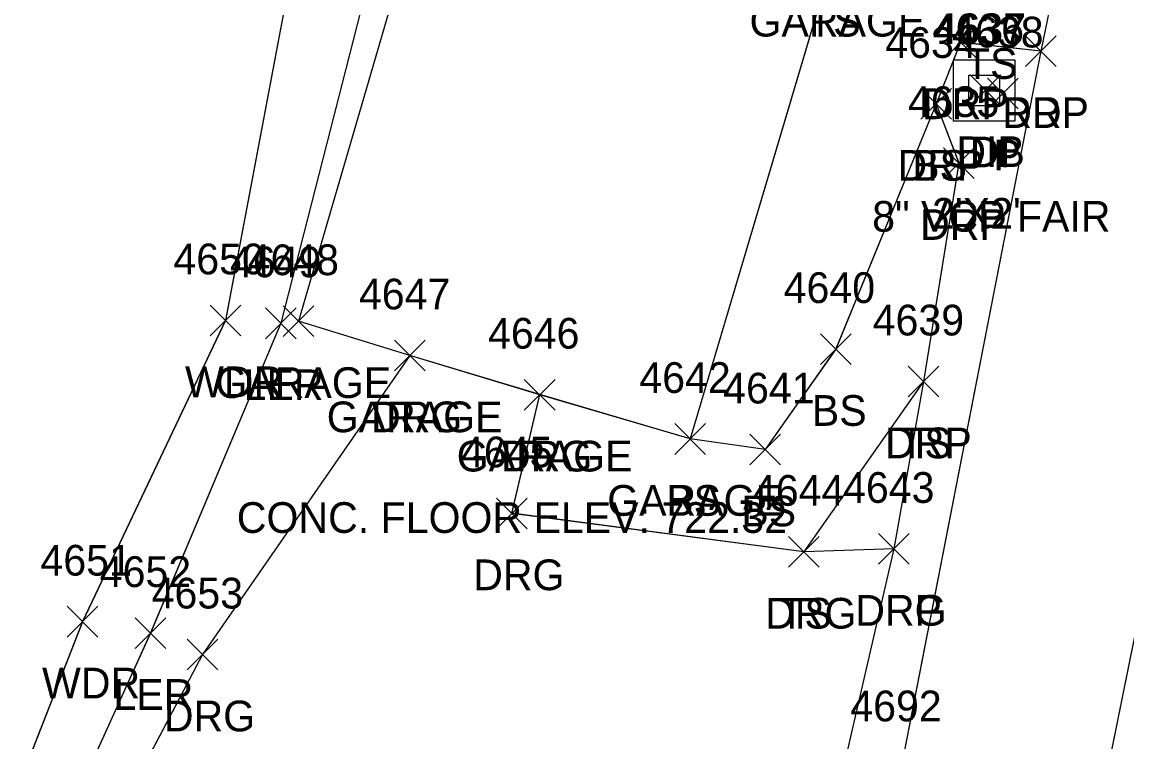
# Model space of a CAD drawing. Extents: x 1554668 to 1563881, y 831386 to 834374.
# Drawn here: x 1562356.1 to 1562428, y 833654.2 to 833701.1 of the extents above; entities that cross this region are included whole.
import ezdxf

# ---------------------------------------------------------------- set-up
doc = ezdxf.new("R2010")
doc.units = 0
for name, color, linetype in [('D_A', 7, 'Continuous'), ('D_C', 7, 'Continuous'), ('D_I', 7, 'Continuous'), ('D_TIC', 7, 'Continuous'), ('DS', 7, 'Continuous'), ('L_A', 7, 'Continuous'), ('L_I', 7, 'Continuous'), ('L_TIC', 7, 'Continuous'), ('LARO', 7, 'Continuous'), ('LAWA', 7, 'Continuous'), ('LBC', 7, 'Continuous'), ('LELB', 7, 'Continuous'), ('P_A', 7, 'Continuous'), ('P_I', 7, 'Continuous'), ('P_TIC', 7, 'Continuous'), ('PET', 7, 'Continuous'), ('PRC', 7, 'Continuous'), ('R_A', 7, 'Continuous'), ('R_C', 7, 'Continuous'), ('R_I', 7, 'Continuous'), ('R_TIC', 7, 'Continuous'), ('RDG', 7, 'Continuous'), ('RDP', 7, 'Continuous')]:
    doc.layers.add(name, color=color, linetype=linetype)

msp = doc.modelspace()

# ---------------------------------------------------------------- linework, layer by layer
at = {"layer": 'D_TIC'}
for points in [[(1562417.836, 833695.683), (1562419.836, 833697.683)], [(1562419.836, 833695.683), (1562417.836, 833697.683)], [(1562418.97, 833695.467), (1562420.97, 833697.467)], [(1562420.97, 833695.467), (1562418.97, 833697.467)]]:
    msp.add_lwpolyline(points, dxfattribs=at)
at = {"layer": 'DS'}
for p, q in [((1562416.751, 833698.662), (1562420.751, 833698.662)), ((1562416.751, 833694.662), (1562416.751, 833698.662)), ((1562420.751, 833698.662), (1562420.751, 833694.662)), ((1562417.751, 833695.662), (1562417.751, 833697.662)), ((1562417.751, 833697.662), (1562419.751, 833697.662)), ((1562419.751, 833697.662), (1562419.751, 833695.662)), ((1562418.756, 833696.664), (1562418.756, 833696.664)), ((1562418.756, 833696.664), (1562418.756, 833696.664)), ((1562419.751, 833695.662), (1562417.751, 833695.662)), ((1562420.751, 833694.662), (1562416.751, 833694.662))]:
    msp.add_line(p, q, dxfattribs=at)
at = {"layer": 'L_TIC'}
for points in [[(1562414.617, 833694.787), (1562416.617, 833696.787)], [(1562416.617, 833694.787), (1562414.617, 833696.787)], [(1562368.361, 833680.693), (1562370.361, 833682.693)], [(1562370.361, 833680.693), (1562368.361, 833682.693)], [(1562371.959, 833680.502), (1562373.959, 833682.502)], [(1562373.959, 833680.502), (1562371.959, 833682.502)], [(1562373.102, 833680.639), (1562375.102, 833682.639)], [(1562375.102, 833680.639), (1562373.102, 833682.639)], [(1562373.102, 833680.639), (1562375.102, 833682.639)], [(1562375.102, 833680.639), (1562373.102, 833682.639)], [(1562380.35, 833678.41), (1562382.35, 833680.41)], [(1562382.35, 833678.41), (1562380.35, 833680.41)], [(1562408.089, 833678.827), (1562410.089, 833680.827)], [(1562410.089, 833678.827), (1562408.089, 833680.827)], [(1562413.806, 833676.714), (1562415.806, 833678.714)], [(1562415.806, 833676.714), (1562413.806, 833678.714)], [(1562388.811, 833675.855), (1562390.811, 833677.855)], [(1562390.811, 833675.855), (1562388.811, 833677.855)], [(1562398.607, 833672.971), (1562400.607, 833674.971)], [(1562400.607, 833672.971), (1562398.607, 833674.971)], [(1562398.607, 833672.971), (1562400.607, 833674.971)], [(1562400.607, 833672.971), (1562398.607, 833674.971)], [(1562403.498, 833672.284), (1562405.498, 833674.284)], [(1562405.498, 833672.284), (1562403.498, 833674.284)], [(1562406.002, 833665.622), (1562408.002, 833667.622)], [(1562408.002, 833665.622), (1562406.002, 833667.622)], [(1562359.052, 833661.075), (1562361.052, 833663.075)], [(1562361.052, 833661.075), (1562359.052, 833663.075)], [(1562363.479, 833660.333), (1562365.479, 833662.333)], [(1562365.479, 833660.333), (1562363.479, 833662.333)]]:
    msp.add_lwpolyline(points, dxfattribs=at)
at = {"layer": 'LARO'}
for points in [[(1562419.963, 833860.015), (1562412.178, 833852.42), (1562411.639, 833841.014), (1562407.378, 833810.012), (1562403.673, 833784.437), (1562400.568, 833759.003), (1562399.074, 833758.901), (1562395.998, 833760.121), (1562387.534, 833736.965), (1562384.152, 833724.079), (1562381.399, 833714.569), (1562372.959, 833681.502), (1562364.479, 833661.333), (1562357.279, 833645.473), (1562345.403, 833619.618), (1562327.126, 833615.39), (1562315.305, 833599.808)], [(1562419.966, 833860.023), (1562412.181, 833852.429), (1562411.638, 833841.024), (1562407.377, 833810.024), (1562403.672, 833784.446), (1562400.567, 833759.011), (1562399.073, 833758.91), (1562395.997, 833760.128), (1562387.531, 833736.972), (1562384.152, 833724.088), (1562381.4, 833714.581), (1562372.955, 833681.511), (1562364.484, 833661.338), (1562357.283, 833645.478), (1562345.401, 833619.623), (1562327.128, 833615.397), (1562315.31, 833599.816)], [(1562419.966, 833860.023), (1562412.181, 833852.429), (1562411.638, 833841.024), (1562407.377, 833810.024), (1562403.672, 833784.446), (1562400.567, 833759.011), (1562399.073, 833758.91), (1562395.997, 833760.128), (1562387.531, 833736.972), (1562384.152, 833724.088), (1562381.4, 833714.581), (1562372.955, 833681.511), (1562364.484, 833661.338), (1562357.283, 833645.478), (1562345.401, 833619.623), (1562327.128, 833615.397), (1562315.31, 833599.816)], [(1562419.966, 833860.023), (1562412.181, 833852.429), (1562411.638, 833841.024), (1562407.377, 833810.024), (1562403.672, 833784.446), (1562400.567, 833759.011), (1562399.073, 833758.91), (1562395.997, 833760.128), (1562387.531, 833736.972), (1562384.152, 833724.088), (1562381.4, 833714.581), (1562372.955, 833681.511), (1562364.484, 833661.338), (1562357.283, 833645.478), (1562345.401, 833619.623), (1562327.128, 833615.397), (1562315.31, 833599.816)]]:
    msp.add_lwpolyline(points, dxfattribs=at)
at = {"layer": 'LAWA'}
for points in [[(1562398.461, 833785.078), (1562394.034, 833759.91), (1562383.876, 833740.585), (1562381.395, 833725.552), (1562376.032, 833717.135), (1562369.359, 833681.7), (1562360.051, 833662.081), (1562354.404, 833647.69), (1562341.532, 833623.084), (1562327.128, 833615.397), (1562309.811, 833601.771), (1562303.406, 833585.441), (1562295, 833566.926), (1562282.99, 833569.224), (1562258.462, 833574.404), (1562235.315, 833564.43), (1562206.356, 833591.956), (1562187.701, 833608.889), (1562169.976, 833631.763), (1562152.313, 833646.345)], [(1562398.461, 833785.078), (1562394.034, 833759.91), (1562383.876, 833740.585), (1562381.395, 833725.552), (1562376.032, 833717.135), (1562369.359, 833681.7), (1562360.051, 833662.081), (1562354.404, 833647.69), (1562341.532, 833623.084), (1562327.128, 833615.397), (1562309.811, 833601.771), (1562303.406, 833585.441), (1562295, 833566.926), (1562282.99, 833569.224), (1562258.462, 833574.404), (1562235.315, 833564.43), (1562206.356, 833591.956), (1562187.701, 833608.889), (1562169.976, 833631.763), (1562152.313, 833646.345)], [(1562398.461, 833785.078), (1562394.034, 833759.91), (1562383.876, 833740.585), (1562381.395, 833725.552), (1562376.032, 833717.135), (1562369.359, 833681.7), (1562360.051, 833662.081), (1562354.404, 833647.69), (1562341.532, 833623.084), (1562327.128, 833615.397), (1562309.811, 833601.771), (1562303.406, 833585.441), (1562295, 833566.926), (1562282.99, 833569.224), (1562258.462, 833574.404), (1562235.315, 833564.43), (1562206.356, 833591.956), (1562187.701, 833608.889), (1562169.976, 833631.763), (1562152.313, 833646.345)], [(1562398.463, 833785.065), (1562394.036, 833759.898), (1562383.873, 833740.575), (1562381.394, 833725.541), (1562376.031, 833717.123), (1562369.361, 833681.693), (1562360.052, 833662.075), (1562354.404, 833647.684), (1562341.531, 833623.078), (1562327.126, 833615.39), (1562309.814, 833601.766), (1562303.408, 833585.433), (1562295.003, 833566.918), (1562282.997, 833569.215), (1562258.461, 833574.396), (1562235.314, 833564.422), (1562206.36, 833591.955), (1562187.705, 833608.884), (1562169.979, 833631.76), (1562152.317, 833646.34)]]:
    msp.add_lwpolyline(points, dxfattribs=at)
at = {"layer": 'LBC'}
for points in [[(1562383.227, 833712.897), (1562390.04, 833711.156), (1562408.871, 833705.187), (1562399.606, 833673.978), (1562389.811, 833676.862), (1562381.354, 833679.415), (1562374.102, 833681.645)], [(1562383.227, 833712.897), (1562374.102, 833681.645)], [(1562383.227, 833712.897), (1562390.04, 833711.156), (1562408.871, 833705.187), (1562399.606, 833673.978), (1562389.811, 833676.862), (1562381.354, 833679.415), (1562374.102, 833681.645)], [(1562383.227, 833712.897), (1562374.102, 833681.645)], [(1562383.227, 833712.897), (1562390.04, 833711.156), (1562408.871, 833705.187), (1562399.606, 833673.978), (1562389.811, 833676.862), (1562381.354, 833679.415), (1562374.102, 833681.645)], [(1562383.227, 833712.897), (1562374.102, 833681.645)], [(1562383.23, 833712.891), (1562390.041, 833711.145), (1562408.873, 833705.177), (1562399.607, 833673.971), (1562389.811, 833676.855), (1562381.35, 833679.41), (1562374.102, 833681.639)], [(1562383.23, 833712.891), (1562374.102, 833681.639)]]:
    msp.add_lwpolyline(points, dxfattribs=at)
at = {"layer": 'LELB'}
for points in [[(1562415.617, 833695.794), (1562409.087, 833679.836), (1562404.499, 833673.29), (1562399.606, 833673.978)], [(1562415.617, 833695.794), (1562409.087, 833679.836), (1562404.499, 833673.29), (1562399.606, 833673.978)], [(1562415.617, 833695.794), (1562409.087, 833679.836), (1562404.499, 833673.29), (1562399.606, 833673.978)], [(1562415.617, 833695.787), (1562409.089, 833679.827), (1562404.498, 833673.284), (1562399.607, 833673.971)], [(1562414.804, 833677.723), (1562406.999, 833666.631)], [(1562414.804, 833677.723), (1562406.999, 833666.631)], [(1562414.804, 833677.723), (1562406.999, 833666.631)], [(1562414.806, 833677.714), (1562407.002, 833666.622)]]:
    msp.add_lwpolyline(points, dxfattribs=at)
at = {"layer": 'P_TIC'}
for points in [[(1562421.435, 833698.223), (1562423.435, 833700.223)], [(1562423.435, 833698.223), (1562421.435, 833700.223)]]:
    msp.add_lwpolyline(points, dxfattribs=at)
at = {"layer": 'PET'}
for points in [[(1562446.514, 833813.563), (1562435.7, 833762.854), (1562429.669, 833734.264), (1562422.437, 833699.227), (1562413.341, 833652.592), (1562406.134, 833614.879), (1562402.03, 833593.791), (1562399.545, 833580.082), (1562389.601, 833524.029), (1562386.342, 833504.136), (1562384.709, 833497.669), (1562380.24, 833469.601), (1562374.637, 833437.636), (1562367.889, 833393.469), (1562360.289, 833352.08)], [(1562446.514, 833813.563), (1562435.7, 833762.854), (1562429.669, 833734.264), (1562422.437, 833699.227), (1562413.341, 833652.592), (1562406.134, 833614.879), (1562402.03, 833593.791), (1562399.545, 833580.082), (1562389.601, 833524.029), (1562386.342, 833504.136), (1562384.709, 833497.669), (1562380.24, 833469.601), (1562374.637, 833437.636), (1562367.889, 833393.469), (1562360.289, 833352.08)], [(1562446.514, 833813.563), (1562435.7, 833762.854), (1562429.669, 833734.264), (1562422.437, 833699.227), (1562413.341, 833652.592), (1562406.134, 833614.879), (1562402.03, 833593.791), (1562399.545, 833580.082), (1562389.601, 833524.029), (1562386.342, 833504.136), (1562384.709, 833497.669), (1562380.24, 833469.601), (1562374.637, 833437.636), (1562367.889, 833393.469), (1562360.289, 833352.08)], [(1562446.513, 833813.556), (1562435.697, 833762.843), (1562429.671, 833734.255), (1562422.435, 833699.223), (1562413.341, 833652.586), (1562406.134, 833614.874), (1562402.03, 833593.785), (1562399.545, 833580.078), (1562389.599, 833524.021), (1562386.34, 833504.127), (1562384.71, 833497.666), (1562380.238, 833469.596), (1562374.637, 833437.628), (1562367.889, 833393.463), (1562360.289, 833352.078)]]:
    msp.add_lwpolyline(points, dxfattribs=at)
at = {"layer": 'PRC'}
for points in [[(1562374.328, 833358.788), (1562379.819, 833391.645), (1562386.805, 833432.043), (1562394.132, 833473.552), (1562401.52, 833515.146), (1562408.626, 833554.57), (1562418.317, 833607.158), (1562425.122, 833644.153), (1562437.129, 833703.517), (1562446.816, 833750.468), (1562457.117, 833798.654), (1562467.75, 833845.524), (1562476.843, 833883.646), (1562492.325, 833945.243), (1562502.519, 833985.558), (1562516.732, 834038.229), (1562535.447, 834096.625), (1562549.682, 834139.255), (1562553.417, 834150.261)], [(1562374.328, 833358.788), (1562379.819, 833391.645), (1562386.805, 833432.043), (1562394.132, 833473.552), (1562401.52, 833515.146), (1562408.626, 833554.57), (1562418.317, 833607.158), (1562425.122, 833644.153), (1562437.129, 833703.517), (1562446.816, 833750.468), (1562457.117, 833798.654), (1562467.75, 833845.524), (1562476.843, 833883.646), (1562492.325, 833945.243), (1562502.519, 833985.558), (1562516.732, 834038.229), (1562535.447, 834096.625), (1562549.682, 834139.255), (1562553.417, 834150.261)], [(1562374.328, 833358.788), (1562379.819, 833391.645), (1562386.805, 833432.043), (1562394.132, 833473.552), (1562401.52, 833515.146), (1562408.626, 833554.57), (1562418.317, 833607.158), (1562425.122, 833644.153), (1562437.129, 833703.517), (1562446.816, 833750.468), (1562457.117, 833798.654), (1562467.75, 833845.524), (1562476.843, 833883.646), (1562492.325, 833945.243), (1562502.519, 833985.558), (1562516.732, 834038.229), (1562535.447, 834096.625), (1562549.682, 834139.255), (1562553.417, 834150.261)], [(1562374.328, 833358.78), (1562379.82, 833391.635), (1562386.804, 833432.041), (1562394.133, 833473.548), (1562401.522, 833515.144), (1562408.625, 833554.563), (1562418.32, 833607.155), (1562425.125, 833644.147), (1562437.128, 833703.511), (1562446.815, 833750.458), (1562457.117, 833798.648), (1562467.753, 833845.523), (1562476.843, 833883.643), (1562492.321, 833945.235), (1562502.515, 833985.553), (1562516.728, 834038.221), (1562535.444, 834096.612), (1562549.678, 834139.252), (1562553.413, 834150.251)]]:
    msp.add_lwpolyline(points, dxfattribs=at)
at = {"layer": 'R_TIC'}
for points in [[(1562416.216, 833698.796), (1562418.216, 833700.796)], [(1562418.216, 833698.796), (1562416.216, 833700.796)], [(1562421.435, 833698.223), (1562423.435, 833700.223)], [(1562423.435, 833698.223), (1562421.435, 833700.223)], [(1562414.617, 833694.787), (1562416.617, 833696.787)], [(1562416.617, 833694.787), (1562414.617, 833696.787)], [(1562416.09, 833690.936), (1562418.09, 833692.936)], [(1562418.09, 833690.936), (1562416.09, 833692.936)], [(1562380.35, 833678.41), (1562382.35, 833680.41)], [(1562382.35, 833678.41), (1562380.35, 833680.41)], [(1562413.806, 833676.714), (1562415.806, 833678.714)], [(1562415.806, 833676.714), (1562413.806, 833678.714)], [(1562388.811, 833675.855), (1562390.811, 833677.855)], [(1562390.811, 833675.855), (1562388.811, 833677.855)], [(1562386.998, 833668.126), (1562388.998, 833670.126)], [(1562388.998, 833668.126), (1562386.998, 833670.126)], [(1562406.002, 833665.622), (1562408.002, 833667.622)], [(1562408.002, 833665.622), (1562406.002, 833667.622)], [(1562411.869, 833665.812), (1562413.869, 833667.812)], [(1562413.869, 833665.812), (1562411.869, 833667.812)], [(1562411.869, 833665.812), (1562413.869, 833667.812)], [(1562413.869, 833665.812), (1562411.869, 833667.812)], [(1562366.857, 833658.933), (1562368.857, 833660.933)], [(1562368.857, 833658.933), (1562366.857, 833660.933)]]:
    msp.add_lwpolyline(points, dxfattribs=at)
at = {"layer": 'RDG'}
for points in [[(1562381.354, 833679.415), (1562367.857, 833659.939), (1562359.558, 833644.15), (1562346.858, 833618.067), (1562334.587, 833609.74), (1562319.739, 833600.672), (1562317.071, 833587.985), (1562320.562, 833581.259), (1562336.604, 833576.033)], [(1562381.354, 833679.415), (1562367.857, 833659.939), (1562359.558, 833644.15), (1562346.858, 833618.067), (1562334.587, 833609.74), (1562319.739, 833600.672), (1562317.071, 833587.985), (1562320.562, 833581.259), (1562336.604, 833576.033)], [(1562381.354, 833679.415), (1562367.857, 833659.939), (1562359.558, 833644.15), (1562346.858, 833618.067), (1562334.587, 833609.74), (1562319.739, 833600.672), (1562317.071, 833587.985), (1562320.562, 833581.259), (1562336.604, 833576.033)], [(1562381.35, 833679.41), (1562367.857, 833659.933), (1562359.553, 833644.144), (1562346.856, 833618.06), (1562334.586, 833609.734), (1562319.737, 833600.665), (1562317.073, 833587.974), (1562320.564, 833581.253), (1562336.607, 833576.026)], [(1562412.869, 833666.812), (1562407.002, 833666.622), (1562387.998, 833669.126), (1562389.811, 833676.855)], [(1562412.87, 833666.818), (1562406.999, 833666.631), (1562387.999, 833669.132), (1562389.811, 833676.862)], [(1562412.87, 833666.818), (1562406.999, 833666.631), (1562387.999, 833669.132), (1562389.811, 833676.862)], [(1562412.87, 833666.818), (1562406.999, 833666.631), (1562387.999, 833669.132), (1562389.811, 833676.862)]]:
    msp.add_lwpolyline(points, dxfattribs=at)
at = {"layer": 'RDP'}
for points in [[(1562422.435, 833699.223), (1562417.216, 833699.796), (1562415.617, 833695.787), (1562417.09, 833691.936), (1562414.806, 833677.714), (1562412.869, 833666.812), (1562407.067, 833641.681), (1562399.623, 833594.371), (1562397.329, 833583.892), (1562396.688, 833580.69), (1562399.545, 833580.078)], [(1562422.437, 833699.227), (1562417.215, 833699.806), (1562415.617, 833695.794), (1562417.089, 833691.946), (1562414.804, 833677.723), (1562412.87, 833666.818), (1562407.069, 833641.687), (1562399.62, 833594.374), (1562397.33, 833583.898), (1562396.691, 833580.699), (1562399.545, 833580.082)], [(1562422.437, 833699.227), (1562417.215, 833699.806), (1562415.617, 833695.794), (1562417.089, 833691.946), (1562414.804, 833677.723), (1562412.87, 833666.818), (1562407.069, 833641.687), (1562399.62, 833594.374), (1562397.33, 833583.898), (1562396.691, 833580.699), (1562399.545, 833580.082)], [(1562422.437, 833699.227), (1562417.215, 833699.806), (1562415.617, 833695.794), (1562417.089, 833691.946), (1562414.804, 833677.723), (1562412.87, 833666.818), (1562407.069, 833641.687), (1562399.62, 833594.374), (1562397.33, 833583.898), (1562396.691, 833580.699), (1562399.545, 833580.082)]]:
    msp.add_lwpolyline(points, dxfattribs=at)

# ---------------------------------------------------------------- texts
at = {"layer": 'D_A'}
for s, p in [('DIB', (1562416.938, 833691.683)), ('DI', (1562417.811, 833691.664)), ('P', (1562419.348, 833691.467))]:
    msp.add_text(s, height=2, dxfattribs=at).set_placement(p)
at = {"layer": 'D_C'}
for s, p in [("2'X2'", (1562415.354, 833687.664)), ('8" VCP FAIR', (1562411.458, 833687.467))]:
    msp.add_text(s, height=2, dxfattribs=at).set_placement(p)
at = {"layer": 'D_I'}
for s, p in [('4636', (1562415.394, 833699.664)), ('4637', (1562415.529, 833699.683)), ('4638', (1562416.663, 833699.467))]:
    msp.add_text(s, height=2, dxfattribs=at).set_placement(p)
at = {"layer": 'L_A'}
for s, p in [('GARAGE', (1562403.471, 833700.177)), ('TS', (1562407.282, 833700.177)), ('TS', (1562417.5, 833697.42)), ('TS', (1562417.5, 833697.42)), ('BS', (1562414.058, 833690.787)), ('WDR', (1562366.723, 833676.693)), ('GARAGE', (1562368.7, 833676.639)), ('GARAGE', (1562368.7, 833676.639)), ('LER', (1562370.541, 833676.502)), ('BS', (1562407.53, 833674.827)), ('GARAGE', (1562375.948, 833674.41)), ('TS', (1562413.216, 833672.714)), ('GARAGE', (1562384.41, 833671.855)), ('GARAGE', (1562394.206, 833668.971)), ('BS', (1562398.048, 833668.971)), ('BS', (1562402.938, 833668.284)), ('TS', (1562405.412, 833661.622)), ('WDR', (1562357.414, 833657.075)), ('LER', (1562362.062, 833656.333))]:
    msp.add_text(s, height=2, dxfattribs=at).set_placement(p)
at = {"layer": 'L_I'}
for s, p in [('4634', (1562412.31, 833698.787)), ('4650', (1562365.967, 833684.693)), ('4649', (1562369.644, 833684.502)), ('4648', (1562370.795, 833684.639)), ('4648', (1562370.795, 833684.639)), ('4640', (1562405.696, 833682.827)), ('4647', (1562378.043, 833682.41)), ('4639', (1562411.491, 833680.714)), ('4646', (1562386.449, 833679.855)), ('4642', (1562396.3, 833676.971)), ('4642', (1562396.3, 833676.971)), ('4641', (1562401.757, 833676.284)), ('4644', (1562403.695, 833669.622)), ('4651', (1562357.312, 833665.075)), ('4652', (1562361.172, 833664.333))]:
    msp.add_text(s, height=2, dxfattribs=at).set_placement(p)
at = {"layer": 'P_A'}
msp.add_text('RDP', height=2, dxfattribs=at).set_placement((1562419.924, 833694.223))
at = {"layer": 'P_I'}
msp.add_text('4692', height=2, dxfattribs=at).set_placement((1562410.034, 833655.586))
at = {"layer": 'R_A'}
for s, p in [('DRP', (1562414.705, 833694.796)), ('DRP', (1562419.924, 833694.223)), ('DRP', (1562413.105, 833690.787)), ('DRP', (1562414.578, 833686.936)), ('DRG', (1562378.838, 833674.41)), ('DRP', (1562412.294, 833672.714)), ('DRG', (1562387.3, 833671.855)), ('DRG', (1562385.486, 833664.126)), ('DRG', (1562410.357, 833661.812)), ('DRP', (1562410.357, 833661.812)), ('DRG', (1562404.49, 833661.622)), ('DRG', (1562365.345, 833654.933))]:
    msp.add_text(s, height=2, dxfattribs=at).set_placement(p)
at = {"layer": 'R_C'}
msp.add_text('CONC. FLOOR ELEV: 722.32', height=2, dxfattribs=at).set_placement((1562370.095, 833667.855))
at = {"layer": 'R_I'}
for s, p in [('4634', (1562412.31, 833698.787)), ('4635', (1562413.783, 833694.936)), ('4647', (1562378.043, 833682.41)), ('4639', (1562411.491, 833680.714)), ('4646', (1562386.449, 833679.855)), ('4645', (1562384.691, 833672.126)), ('4643', (1562409.562, 833669.812)), ('4643', (1562409.562, 833669.812)), ('4644', (1562403.695, 833669.622)), ('4653', (1562364.55, 833662.933))]:
    msp.add_text(s, height=2, dxfattribs=at).set_placement(p)

doc.saveas('drawing.dxf')
